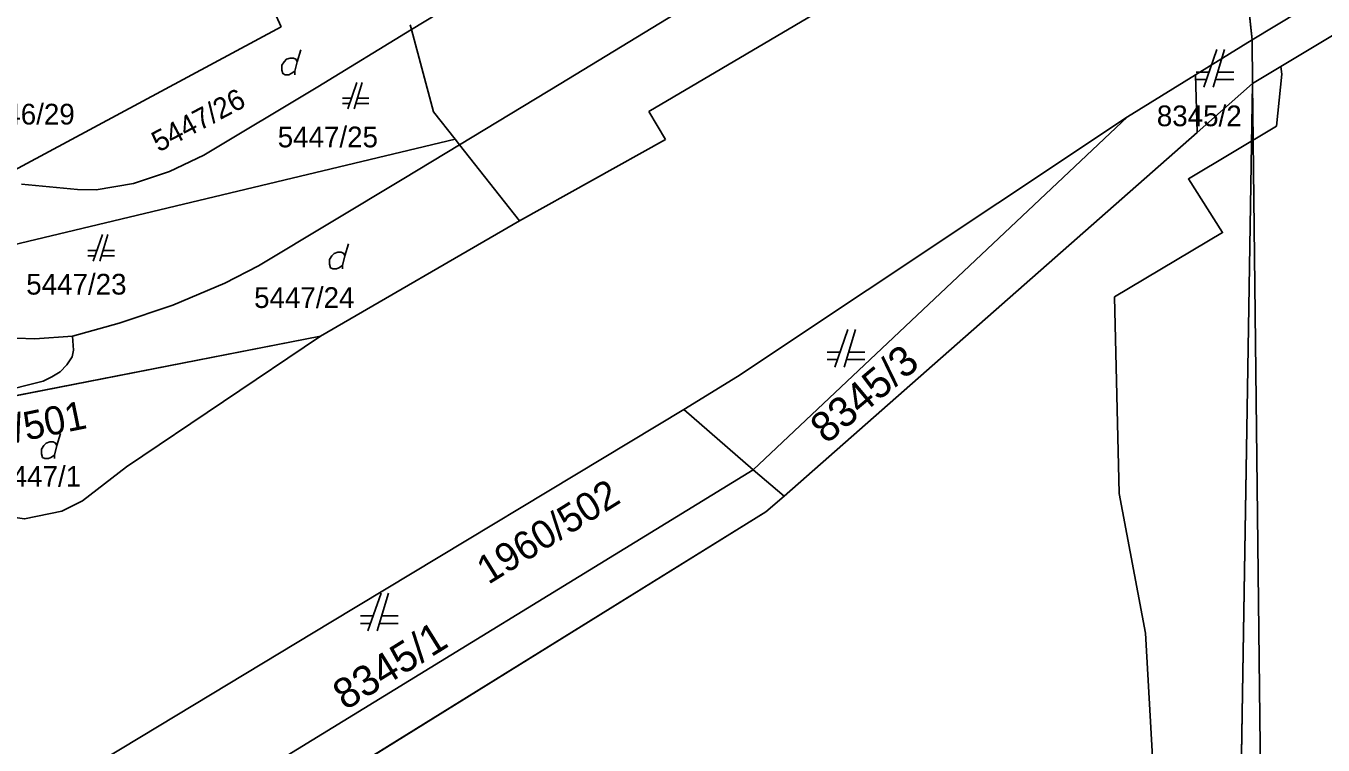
# Model space of a CAD drawing. Extents: x -263587 to -261993, y -1238795 to -1236748.
# Drawn here: x -262811.2 to -262742.4, y -1237343.7 to -1237305.6 of the extents above; entities that cross this region are included whole.
import ezdxf

# ---------------------------------------------------------------- set-up
doc = ezdxf.new("R2010")
doc.units = 0
for name, color, linetype in [('Vrstva 1', 7, 'Continuous'), ('Vrstva 2', 7, 'Continuous'), ('Vrstva 3', 7, 'Continuous')]:
    doc.layers.add(name, color=color, linetype=linetype)

msp = doc.modelspace()

# ---------------------------------------------------------------- linework, layer by layer
at = {"layer": 'Vrstva 1'}
for p, q in [((-262778.14, -1237310.11), (-262748.47, -1237292.6)), ((-262748.47, -1237292.6), (-262778.14, -1237310.11)), ((-262746.16, -1237306.31), (-262747.51, -1237293.89)), ((-262747.51, -1237293.89), (-262746.16, -1237306.31)), ((-262746.16, -1237306.31), (-262728.73, -1237295.74)), ((-262777.67, -1237297.84), (-262790.72, -1237305.76)), ((-262790.72, -1237305.76), (-262777.67, -1237297.84)), ((-262728.75, -1237298.15), (-262746.13, -1237308.63)), ((-262797.62, -1237305.62), (-262797.99, -1237304.8)), ((-262797.99, -1237304.8), (-262797.62, -1237305.62)), ((-262776.8, -1237304.96), (-262782.8, -1237308.63)), ((-262782.8, -1237308.63), (-262776.8, -1237304.96)), ((-262812.52, -1237313.63), (-262797.62, -1237305.62)), ((-262797.62, -1237305.62), (-262812.52, -1237313.63)), ((-262790.72, -1237305.76), (-262795.68, -1237308.8)), ((-262795.68, -1237308.8), (-262790.72, -1237305.76)), ((-262790.72, -1237305.76), (-262790.78, -1237305.52)), ((-262790.78, -1237305.52), (-262790.72, -1237305.76)), ((-262789.56, -1237310.13), (-262790.72, -1237305.76)), ((-262790.72, -1237305.76), (-262789.56, -1237310.13)), ((-262749.15, -1237308.17), (-262746.16, -1237306.31)), ((-262746.16, -1237306.31), (-262749.15, -1237308.17)), ((-262746.16, -1237306.31), (-262746.13, -1237308.63)), ((-262746.13, -1237308.63), (-262746.16, -1237306.31)), ((-262796.779, -1237307.467), (-262796.59, -1237306.837)), ((-262748.02, -1237306.82), (-262748.72, -1237308.82)), ((-262748.22, -1237308.82), (-262747.62, -1237306.82)), ((-262752.76, -1237310.4), (-262749.15, -1237308.17)), ((-262749.15, -1237308.17), (-262752.76, -1237310.4)), ((-262749.07, -1237311.22), (-262749.15, -1237308.17)), ((-262749.15, -1237308.17), (-262749.07, -1237311.22)), ((-262748.44, -1237308.02), (-262749.12, -1237308.02)), ((-262747.12, -1237308.02), (-262747.98, -1237308.02)), ((-262795.68, -1237308.8), (-262801.72, -1237312.42)), ((-262801.72, -1237312.42), (-262795.68, -1237308.8)), ((-262793.61, -1237308.57), (-262794.1, -1237309.97)), ((-262793.75, -1237309.97), (-262793.33, -1237308.57)), ((-262782.8, -1237308.63), (-262788.18, -1237311.88)), ((-262788.18, -1237311.88), (-262782.8, -1237308.63)), ((-262749.12, -1237308.42), (-262748.58, -1237308.42)), ((-262746.13, -1237308.63), (-262749.07, -1237311.22)), ((-262749.07, -1237311.22), (-262746.13, -1237308.63)), ((-262748.1, -1237308.42), (-262747.12, -1237308.42)), ((-262747.23, -1237375.51), (-262746.13, -1237308.63)), ((-262746.13, -1237308.63), (-262747.23, -1237375.51)), ((-262746.13, -1237308.63), (-262745.18, -1237391.05)), ((-262793.904, -1237309.41), (-262794.38, -1237309.41)), ((-262792.98, -1237309.41), (-262793.582, -1237309.41)), ((-262794.38, -1237309.69), (-262794.002, -1237309.69)), ((-262793.666, -1237309.69), (-262792.98, -1237309.69)), ((-262788.41, -1237311.58), (-262789.56, -1237310.13)), ((-262789.56, -1237310.13), (-262788.41, -1237311.58)), ((-262777.25, -1237311.59), (-262778.14, -1237310.11)), ((-262778.14, -1237310.11), (-262777.25, -1237311.59)), ((-262773.44, -1237324.17), (-262752.76, -1237310.4)), ((-262752.76, -1237310.4), (-262773.44, -1237324.17)), ((-262772.61, -1237329.11), (-262752.76, -1237310.4)), ((-262788.41, -1237311.58), (-262819.02, -1237318.91)), ((-262819.02, -1237318.91), (-262788.41, -1237311.58)), ((-262788.18, -1237311.88), (-262788.41, -1237311.58)), ((-262788.41, -1237311.58), (-262788.18, -1237311.88)), ((-262784.99, -1237315.91), (-262777.25, -1237311.59)), ((-262777.25, -1237311.59), (-262784.99, -1237315.91)), ((-262749.07, -1237311.22), (-262770.96, -1237330.52)), ((-262770.96, -1237330.52), (-262749.07, -1237311.22)), ((-262791.12, -1237313.66), (-262788.18, -1237311.88)), ((-262788.18, -1237311.88), (-262791.12, -1237313.66)), ((-262788.18, -1237311.88), (-262784.99, -1237315.91)), ((-262784.99, -1237315.91), (-262788.18, -1237311.88)), ((-262801.72, -1237312.42), (-262803.55, -1237313.3)), ((-262803.55, -1237313.3), (-262801.72, -1237312.42)), ((-262803.55, -1237313.3), (-262805.46, -1237313.93)), ((-262805.46, -1237313.93), (-262803.55, -1237313.3)), ((-262798.83, -1237318.3), (-262791.12, -1237313.66)), ((-262791.12, -1237313.66), (-262798.83, -1237318.3)), ((-262808.42, -1237314.24), (-262811.39, -1237313.96)), ((-262811.39, -1237313.96), (-262808.42, -1237314.24)), ((-262807.43, -1237314.27), (-262808.42, -1237314.24)), ((-262808.42, -1237314.24), (-262807.43, -1237314.27)), ((-262805.46, -1237313.93), (-262807.43, -1237314.27)), ((-262807.43, -1237314.27), (-262805.46, -1237313.93)), ((-262795.54, -1237322.02), (-262784.99, -1237315.91)), ((-262784.99, -1237315.91), (-262795.54, -1237322.02)), ((-262807.1, -1237316.64), (-262807.59, -1237318.04)), ((-262807.24, -1237318.04), (-262806.82, -1237316.64)), ((-262807.394, -1237317.48), (-262807.87, -1237317.48)), ((-262807.87, -1237317.76), (-262807.492, -1237317.76)), ((-262807.156, -1237317.76), (-262806.47, -1237317.76)), ((-262806.47, -1237317.48), (-262807.072, -1237317.48)), ((-262794.249, -1237317.767), (-262794.06, -1237317.137)), ((-262800.61, -1237319.22), (-262798.83, -1237318.3)), ((-262798.83, -1237318.3), (-262800.61, -1237319.22)), ((-262803.37, -1237320.38), (-262800.61, -1237319.22)), ((-262800.61, -1237319.22), (-262803.37, -1237320.38)), ((-262806.21, -1237321.34), (-262803.37, -1237320.38)), ((-262803.37, -1237320.38), (-262806.21, -1237321.34)), ((-262808.69, -1237322.03), (-262806.21, -1237321.34)), ((-262806.21, -1237321.34), (-262808.69, -1237322.03)), ((-262767.58, -1237321.67), (-262768.28, -1237323.67)), ((-262767.78, -1237323.67), (-262767.18, -1237321.67)), ((-262820.19, -1237326.84), (-262795.54, -1237322.02)), ((-262795.54, -1237322.02), (-262820.19, -1237326.84)), ((-262810.68, -1237322.17), (-262811.66, -1237322.14)), ((-262811.66, -1237322.14), (-262810.68, -1237322.17)), ((-262808.69, -1237322.03), (-262810.68, -1237322.17)), ((-262810.68, -1237322.17), (-262808.69, -1237322.03)), ((-262808.63, -1237322.77), (-262808.69, -1237322.03)), ((-262808.69, -1237322.03), (-262808.63, -1237322.77)), ((-262795.54, -1237322.02), (-262805.82, -1237328.95)), ((-262805.82, -1237328.95), (-262795.54, -1237322.02)), ((-262808.99, -1237323.55), (-262808.7, -1237323.12)), ((-262808.7, -1237323.12), (-262808.99, -1237323.55)), ((-262808.7, -1237323.12), (-262808.63, -1237322.77)), ((-262808.63, -1237322.77), (-262808.7, -1237323.12)), ((-262768, -1237322.87), (-262768.68, -1237322.87)), ((-262768.68, -1237323.27), (-262768.14, -1237323.27)), ((-262767.66, -1237323.27), (-262766.68, -1237323.27)), ((-262766.68, -1237322.87), (-262767.54, -1237322.87)), ((-262809.78, -1237324.19), (-262809.35, -1237323.91)), ((-262809.35, -1237323.91), (-262809.78, -1237324.19)), ((-262809.35, -1237323.91), (-262808.99, -1237323.55)), ((-262808.99, -1237323.55), (-262809.35, -1237323.91)), ((-262817.48, -1237326.22), (-262810.25, -1237324.41)), ((-262810.25, -1237324.41), (-262817.48, -1237326.22)), ((-262810.25, -1237324.41), (-262809.78, -1237324.19)), ((-262809.78, -1237324.19), (-262810.25, -1237324.41)), ((-262776.28, -1237325.91), (-262773.44, -1237324.17)), ((-262773.44, -1237324.17), (-262776.28, -1237325.91)), ((-262794.99, -1237337.2), (-262776.28, -1237325.91)), ((-262776.28, -1237325.91), (-262794.99, -1237337.2)), ((-262772.61, -1237329.11), (-262776.28, -1237325.91)), ((-262776.28, -1237325.91), (-262772.61, -1237329.11)), ((-262809.519, -1237327.827), (-262809.33, -1237327.197)), ((-262808.22, -1237350.95), (-262772.61, -1237329.11)), ((-262805.82, -1237328.95), (-262808.15, -1237330.76)), ((-262808.15, -1237330.76), (-262805.82, -1237328.95)), ((-262770.96, -1237330.52), (-262772.61, -1237329.11)), ((-262772.61, -1237329.11), (-262770.96, -1237330.52)), ((-262808.15, -1237330.76), (-262809.25, -1237331.3)), ((-262809.25, -1237331.3), (-262808.15, -1237330.76)), ((-262770.96, -1237330.52), (-262771.94, -1237331.34)), ((-262771.94, -1237331.34), (-262770.96, -1237330.52)), ((-262809.25, -1237331.3), (-262811.23, -1237331.72)), ((-262811.23, -1237331.72), (-262809.25, -1237331.3)), ((-262771.94, -1237331.34), (-262806.31, -1237352.69)), ((-262806.31, -1237352.69), (-262771.94, -1237331.34)), ((-262792.33, -1237335.66), (-262793.03, -1237337.66)), ((-262792.53, -1237337.66), (-262791.93, -1237335.66)), ((-262792.75, -1237336.86), (-262793.43, -1237336.86)), ((-262791.43, -1237336.86), (-262792.29, -1237336.86)), ((-262803.15, -1237342.13), (-262794.99, -1237337.2)), ((-262794.99, -1237337.2), (-262803.15, -1237342.13)), ((-262793.43, -1237337.26), (-262792.89, -1237337.26)), ((-262792.41, -1237337.26), (-262791.43, -1237337.26)), ((-262808.11, -1237345.12), (-262803.15, -1237342.13)), ((-262803.15, -1237342.13), (-262808.11, -1237345.12))]:
    msp.add_line(p, q, dxfattribs=at)
for points in [[(-262796.905, -1237308.16), (-262796.905, -1237307.971), (-262796.779, -1237307.467), (-262796.842, -1237307.341), (-262796.968, -1237307.278), (-262797.157, -1237307.278), (-262797.346, -1237307.341), (-262797.472, -1237307.467), (-262797.598, -1237307.656), (-262797.598, -1237307.908), (-262797.535, -1237308.097), (-262797.409, -1237308.16), (-262797.22, -1237308.16), (-262797.094, -1237308.097), (-262796.905, -1237307.971)], [(-262794.375, -1237318.46), (-262794.375, -1237318.271), (-262794.249, -1237317.767), (-262794.312, -1237317.641), (-262794.438, -1237317.578), (-262794.627, -1237317.578), (-262794.816, -1237317.641), (-262794.942, -1237317.767), (-262795.068, -1237317.956), (-262795.068, -1237318.208), (-262795.005, -1237318.397), (-262794.879, -1237318.46), (-262794.69, -1237318.46), (-262794.564, -1237318.397), (-262794.375, -1237318.271)], [(-262809.645, -1237328.52), (-262809.645, -1237328.331), (-262809.519, -1237327.827), (-262809.582, -1237327.701), (-262809.708, -1237327.638), (-262809.897, -1237327.638), (-262810.086, -1237327.701), (-262810.212, -1237327.827), (-262810.338, -1237328.016), (-262810.338, -1237328.268), (-262810.275, -1237328.457), (-262810.149, -1237328.52), (-262809.96, -1237328.52), (-262809.834, -1237328.457), (-262809.645, -1237328.331)]]:
    msp.add_lwpolyline(points, dxfattribs=at)
at = {"layer": 'Vrstva 2'}
msp.add_lwpolyline([(-262751.363, -1237345.612), (-262751.817, -1237337.772), (-262753.2, -1237330.37), (-262753.45, -1237319.94), (-262747.72, -1237316.528), (-262749.531, -1237313.687), (-262744.87, -1237310.88), (-262744.576, -1237308.121), (-262744.632, -1237307.727), (-262746.13, -1237308.63), (-262746.16, -1237306.31), (-262747.66, -1237292.16), (-262745.96, -1237291.09), (-262745.96, -1237291.09), (-262746.43, -1237267.73), (-262746.8, -1237259.19), (-262749.227, -1237244.683), (-262747.946, -1237241.849), (-262747.015, -1237242.339)], dxfattribs=at)
at = {"layer": 'Vrstva 3'}
msp.add_lwpolyline([(-262781.6, -1237646.81), (-262760.18, -1237607.41), (-262746.49, -1237565.17), (-262744.57, -1237538.03), (-262742.42, -1237509.51), (-262743.25, -1237500.01), (-262747.55, -1237499.97), (-262749.11, -1237476.18), (-262748.79, -1237440.91), (-262747.23, -1237375.51), (-262746.13, -1237308.63), (-262749.07, -1237311.22), (-262749.15, -1237308.17), (-262746.16, -1237306.31), (-262747.51, -1237293.89), (-262747.66, -1237292.16), (-262745.96, -1237291.09), (-262746.395, -1237269.455), (-262745.66, -1237267.05), (-262744.55, -1237267.05), (-262743.43, -1237239.23), (-262748.29, -1237225.02), (-262744.25, -1237230.5), (-262727.51, -1237252.7)], dxfattribs=at)
for points in [[(-262820.187, -1237326.841), (-262795.54, -1237322.02), (-262805.82, -1237328.95), (-262808.15, -1237330.76), (-262809.25, -1237331.3), (-262811.23, -1237331.72), (-262813.61, -1237331.38), (-262815.15, -1237330.7), (-262816.14, -1237330.16)], [(-262793.755, -1237344.891), (-262809.193, -1237348.191), (-262809.27, -1237347.06), (-262808.88, -1237345.95), (-262808.11, -1237345.12), (-262803.15, -1237342.13), (-262794.99, -1237337.2), (-262776.28, -1237325.91), (-262772.61, -1237329.11), (-262770.96, -1237330.52), (-262771.94, -1237331.34)], [(-262809.27, -1237347.06), (-262809.193, -1237348.191), (-262809.12, -1237349.26), (-262808.79, -1237350.36), (-262808.22, -1237350.95), (-262806.31, -1237352.69), (-262793.755, -1237344.891), (-262771.94, -1237331.34), (-262770.96, -1237330.52), (-262772.61, -1237329.11), (-262776.28, -1237325.91), (-262794.99, -1237337.2), (-262803.15, -1237342.13), (-262808.11, -1237345.12), (-262808.88, -1237345.95)]]:
    msp.add_lwpolyline(points, close=True, dxfattribs=at)

# ---------------------------------------------------------------- texts
at = {"layer": 'Vrstva 1'}
for s, height, rotation, p in [('5447/26', 1.1, 27.84575, (-262804.12, -1237312.288)), ('8345/3', 1.6, 39.87786, (-262768.721, -1237327.785)), ('8345/1', 1.6, 31.85645, (-262794.229, -1237341.9))]:
    msp.add_text(s, height=height, rotation=rotation, dxfattribs=at).set_placement(p)
for s, p in [('5446/29', (-262813.886, -1237310.8)), ('8345/2', (-262751.208, -1237310.89)), ('5447/25', (-262797.811, -1237312.01)), ('5447/23', (-262811.141, -1237319.82)), ('5447/24', (-262799.061, -1237320.53)), ('5447/1', (-262812.728, -1237330.01))]:
    msp.add_text(s, height=1.1, dxfattribs=at).set_placement(p)
at = {"layer": 'Vrstva 3'}
for s, rotation, p in [('1960/501', 11.51645, (-262816.05, -1237328.564)), ('1960/502', 31.85645, (-262786.646, -1237335.227))]:
    msp.add_text(s, height=1.5, rotation=rotation, dxfattribs=at).set_placement(p)

doc.saveas('drawing.dxf')
